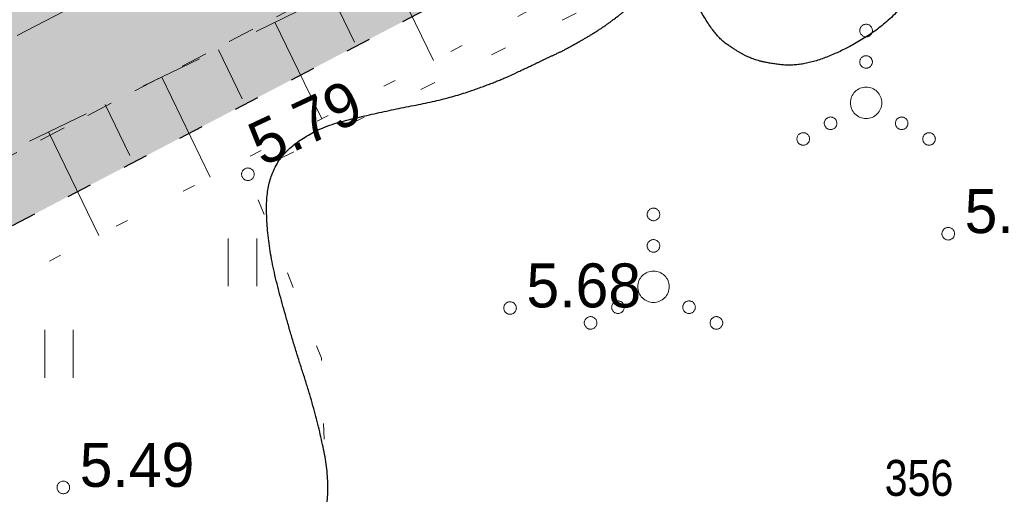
# Model space of a CAD drawing. Header units: metres. Extents: x 538891 to 1080079, y 6588829 to 13178720.
# Tile 401 of 656: x 539937 to 539953, y 6589116 to 6589123. Entities that reach past the tile are written whole.
import ezdxf

# ---------------------------------------------------------------- set-up
doc = ezdxf.new("R2010")
doc.units = ezdxf.units.M
doc.header["$LTSCALE"] = 0.4
for name, pattern in [('Kaitsepiire', [2.5, 1, -1.5]), ('KOLVIK', [3.125, 0.625, -2.5]), ('KRUUSKILL', [5, 2.5, -2.5]), ('NOLVAALL', [3, 0.5, -2.5]), ('VW-01 Short Dashed', [2.116125, 1.058062, -1.058062])]:
    doc.linetypes.add(name, pattern=pattern)
for name, color, linetype in [('DENDRO', 7, 'Continuous'), ('GEO', 7, 'Continuous'), ('KINO_PINNAKATTED 2', 7, 'Continuous'), ('KINO_VÄIKEEHITISED', 7, 'Continuous')]:
    doc.layers.add(name, color=color, linetype=linetype)
doc.styles.add('Arial Narrow', font='ARIALN.TTF')
doc.styles.add('HK Explorer Book', font='txt')

# ---------------------------------------------------------------- blocks, each defined once
blk = doc.blocks.new('Landscape Area-221')
at = {"linetype": 'Continuous', "lineweight": 0}
blk.add_hatch(color=254, dxfattribs=at).paths.add_polyline_path([(0, 0), (-0.273, 0.522), (-0.882, 0.668), (-131.852, -67.839), (-131.389, -68.725), (0, 0)])
blk = doc.blocks.new('VQSA')
at = {"color": 7, "linetype": 'Continuous', "lineweight": 9, "flags": 128}
for points in [[(0.2, 2.3), (0.199, 2.28), (0.196, 2.261), (0.191, 2.242), (0.185, 2.223), (0.176, 2.206), (0.166, 2.189), (0.155, 2.173), (0.141, 2.159), (0.127, 2.145), (0.111, 2.134), (0.094, 2.124), (0.077, 2.115), (0.058, 2.109), (0.039, 2.104), (0.02, 2.101), (0, 2.1), (-0.02, 2.101), (-0.039, 2.104), (-0.058, 2.109), (-0.077, 2.115), (-0.094, 2.124), (-0.111, 2.134), (-0.127, 2.145), (-0.141, 2.159), (-0.155, 2.173), (-0.166, 2.189), (-0.176, 2.206), (-0.185, 2.223), (-0.191, 2.242), (-0.196, 2.261), (-0.199, 2.28), (-0.2, 2.3), (-0.199, 2.32), (-0.196, 2.339), (-0.191, 2.358), (-0.185, 2.377), (-0.176, 2.394), (-0.166, 2.411), (-0.155, 2.427), (-0.141, 2.441), (-0.127, 2.455), (-0.111, 2.466), (-0.094, 2.476), (-0.077, 2.485), (-0.058, 2.491), (-0.039, 2.496), (-0.02, 2.499), (0, 2.5), (0.02, 2.499), (0.039, 2.496), (0.058, 2.491), (0.077, 2.485), (0.094, 2.476), (0.111, 2.466), (0.127, 2.455), (0.141, 2.441), (0.155, 2.427), (0.166, 2.411), (0.176, 2.394), (0.185, 2.377), (0.191, 2.358), (0.196, 2.339), (0.199, 2.32)], [(0.2, 1.3), (0.199, 1.28), (0.196, 1.261), (0.191, 1.242), (0.185, 1.223), (0.176, 1.206), (0.166, 1.189), (0.155, 1.173), (0.141, 1.159), (0.127, 1.145), (0.111, 1.134), (0.094, 1.124), (0.077, 1.115), (0.058, 1.109), (0.039, 1.104), (0.02, 1.101), (0, 1.1), (-0.02, 1.101), (-0.039, 1.104), (-0.058, 1.109), (-0.077, 1.115), (-0.094, 1.124), (-0.111, 1.134), (-0.127, 1.145), (-0.141, 1.159), (-0.155, 1.173), (-0.166, 1.189), (-0.176, 1.206), (-0.185, 1.223), (-0.191, 1.242), (-0.196, 1.261), (-0.199, 1.28), (-0.2, 1.3), (-0.199, 1.32), (-0.196, 1.339), (-0.191, 1.358), (-0.185, 1.377), (-0.176, 1.394), (-0.166, 1.411), (-0.155, 1.427), (-0.141, 1.441), (-0.127, 1.455), (-0.111, 1.466), (-0.094, 1.476), (-0.077, 1.485), (-0.058, 1.491), (-0.039, 1.496), (-0.02, 1.499), (0, 1.5), (0.02, 1.499), (0.039, 1.496), (0.058, 1.491), (0.077, 1.485), (0.094, 1.476), (0.111, 1.466), (0.127, 1.455), (0.141, 1.441), (0.155, 1.427), (0.166, 1.411), (0.176, 1.394), (0.185, 1.377), (0.191, 1.358), (0.196, 1.339), (0.199, 1.32)], [(0.5, 0), (0.498, -0.049), (0.49, -0.098), (0.478, -0.145), (0.462, -0.191), (0.441, -0.236), (0.416, -0.278), (0.387, -0.317), (0.354, -0.354), (0.317, -0.387), (0.278, -0.416), (0.236, -0.441), (0.191, -0.462), (0.145, -0.478), (0.098, -0.49), (0.049, -0.498), (0, -0.5), (-0.049, -0.498), (-0.098, -0.49), (-0.145, -0.478), (-0.191, -0.462), (-0.236, -0.441), (-0.278, -0.416), (-0.317, -0.387), (-0.354, -0.354), (-0.387, -0.317), (-0.416, -0.278), (-0.441, -0.236), (-0.462, -0.191), (-0.478, -0.145), (-0.49, -0.098), (-0.498, -0.049), (-0.5, 0), (-0.498, 0.049), (-0.49, 0.098), (-0.478, 0.145), (-0.462, 0.191), (-0.441, 0.236), (-0.416, 0.278), (-0.387, 0.317), (-0.354, 0.354), (-0.317, 0.387), (-0.278, 0.416), (-0.236, 0.441), (-0.191, 0.462), (-0.145, 0.478), (-0.098, 0.49), (-0.049, 0.498), (0, 0.5), (0.049, 0.498), (0.098, 0.49), (0.145, 0.478), (0.191, 0.462), (0.236, 0.441), (0.278, 0.416), (0.317, 0.387), (0.354, 0.354), (0.387, 0.317), (0.416, 0.278), (0.441, 0.236), (0.462, 0.191), (0.478, 0.145), (0.49, 0.098), (0.498, 0.049)], [(-0.93, -0.65), (-0.931, -0.67), (-0.934, -0.689), (-0.939, -0.708), (-0.945, -0.727), (-0.954, -0.744), (-0.964, -0.761), (-0.975, -0.777), (-0.989, -0.791), (-1.003, -0.805), (-1.019, -0.816), (-1.036, -0.826), (-1.053, -0.835), (-1.072, -0.841), (-1.091, -0.846), (-1.11, -0.849), (-1.13, -0.85), (-1.15, -0.849), (-1.169, -0.846), (-1.188, -0.841), (-1.207, -0.835), (-1.224, -0.826), (-1.241, -0.816), (-1.257, -0.805), (-1.271, -0.791), (-1.285, -0.777), (-1.296, -0.761), (-1.306, -0.744), (-1.315, -0.727), (-1.321, -0.708), (-1.326, -0.689), (-1.329, -0.67), (-1.33, -0.65), (-1.329, -0.63), (-1.326, -0.611), (-1.321, -0.592), (-1.315, -0.573), (-1.306, -0.556), (-1.296, -0.539), (-1.285, -0.523), (-1.271, -0.509), (-1.257, -0.495), (-1.241, -0.484), (-1.224, -0.474), (-1.207, -0.465), (-1.188, -0.459), (-1.169, -0.454), (-1.15, -0.451), (-1.13, -0.45), (-1.11, -0.451), (-1.091, -0.454), (-1.072, -0.459), (-1.053, -0.465), (-1.036, -0.474), (-1.019, -0.484), (-1.003, -0.495), (-0.989, -0.509), (-0.975, -0.523), (-0.964, -0.539), (-0.954, -0.556), (-0.945, -0.573), (-0.939, -0.592), (-0.934, -0.611), (-0.931, -0.63)], [(1.33, -0.65), (1.329, -0.67), (1.326, -0.689), (1.321, -0.708), (1.315, -0.727), (1.306, -0.744), (1.296, -0.761), (1.285, -0.777), (1.271, -0.791), (1.257, -0.805), (1.241, -0.816), (1.224, -0.826), (1.207, -0.835), (1.188, -0.841), (1.169, -0.846), (1.15, -0.849), (1.13, -0.85), (1.11, -0.849), (1.091, -0.846), (1.072, -0.841), (1.053, -0.835), (1.036, -0.826), (1.019, -0.816), (1.003, -0.805), (0.989, -0.791), (0.975, -0.777), (0.964, -0.761), (0.954, -0.744), (0.945, -0.727), (0.939, -0.708), (0.934, -0.689), (0.931, -0.67), (0.93, -0.65), (0.931, -0.63), (0.934, -0.611), (0.939, -0.592), (0.945, -0.573), (0.954, -0.556), (0.964, -0.539), (0.975, -0.523), (0.989, -0.509), (1.003, -0.495), (1.019, -0.484), (1.036, -0.474), (1.053, -0.465), (1.072, -0.459), (1.091, -0.454), (1.11, -0.451), (1.13, -0.45), (1.15, -0.451), (1.169, -0.454), (1.188, -0.459), (1.207, -0.465), (1.224, -0.474), (1.241, -0.484), (1.257, -0.495), (1.271, -0.509), (1.285, -0.523), (1.296, -0.539), (1.306, -0.556), (1.315, -0.573), (1.321, -0.592), (1.326, -0.611), (1.329, -0.63)], [(-1.8, -1.15), (-1.801, -1.17), (-1.804, -1.189), (-1.809, -1.208), (-1.815, -1.227), (-1.824, -1.244), (-1.834, -1.261), (-1.845, -1.277), (-1.859, -1.291), (-1.873, -1.305), (-1.889, -1.316), (-1.906, -1.326), (-1.923, -1.335), (-1.942, -1.341), (-1.961, -1.346), (-1.98, -1.349), (-2, -1.35), (-2.02, -1.349), (-2.039, -1.346), (-2.058, -1.341), (-2.077, -1.335), (-2.094, -1.326), (-2.111, -1.316), (-2.127, -1.305), (-2.141, -1.291), (-2.155, -1.277), (-2.166, -1.261), (-2.176, -1.244), (-2.185, -1.227), (-2.191, -1.208), (-2.196, -1.189), (-2.199, -1.17), (-2.2, -1.15), (-2.199, -1.13), (-2.196, -1.111), (-2.191, -1.092), (-2.185, -1.073), (-2.176, -1.056), (-2.166, -1.039), (-2.155, -1.023), (-2.141, -1.009), (-2.127, -0.995), (-2.111, -0.984), (-2.094, -0.974), (-2.077, -0.965), (-2.058, -0.959), (-2.039, -0.954), (-2.02, -0.951), (-2, -0.95), (-1.98, -0.951), (-1.961, -0.954), (-1.942, -0.959), (-1.923, -0.965), (-1.906, -0.974), (-1.889, -0.984), (-1.873, -0.995), (-1.859, -1.009), (-1.845, -1.023), (-1.834, -1.039), (-1.824, -1.056), (-1.815, -1.073), (-1.809, -1.092), (-1.804, -1.111), (-1.801, -1.13)], [(2.2, -1.15), (2.199, -1.17), (2.196, -1.189), (2.191, -1.208), (2.185, -1.227), (2.176, -1.244), (2.166, -1.261), (2.155, -1.277), (2.141, -1.291), (2.127, -1.305), (2.111, -1.316), (2.094, -1.326), (2.077, -1.335), (2.058, -1.341), (2.039, -1.346), (2.02, -1.349), (2, -1.35), (1.98, -1.349), (1.961, -1.346), (1.942, -1.341), (1.923, -1.335), (1.906, -1.326), (1.889, -1.316), (1.873, -1.305), (1.859, -1.291), (1.845, -1.277), (1.834, -1.261), (1.824, -1.244), (1.815, -1.227), (1.809, -1.208), (1.804, -1.189), (1.801, -1.17), (1.8, -1.15), (1.801, -1.13), (1.804, -1.111), (1.809, -1.092), (1.815, -1.073), (1.824, -1.056), (1.834, -1.039), (1.845, -1.023), (1.859, -1.009), (1.873, -0.995), (1.889, -0.984), (1.906, -0.974), (1.923, -0.965), (1.942, -0.959), (1.961, -0.954), (1.98, -0.951), (2, -0.95), (2.02, -0.951), (2.039, -0.954), (2.058, -0.959), (2.077, -0.965), (2.094, -0.974), (2.111, -0.984), (2.127, -0.995), (2.141, -1.009), (2.155, -1.023), (2.166, -1.039), (2.176, -1.056), (2.185, -1.073), (2.191, -1.092), (2.196, -1.111), (2.199, -1.13)]]:
    blk.add_lwpolyline(points, close=True, dxfattribs=at)
blk = doc.blocks.new('HEIN')
at = {"color": 7, "linetype": 'Continuous', "lineweight": 9}
for p, q in [((-0.455, 0.761), (-0.455, -0.761)), ((0.455, 0.761), (0.455, -0.761))]:
    blk.add_line(p, q, dxfattribs=at)

msp = doc.modelspace()

# ---------------------------------------------------------------- hatches: boundary and pattern name
at = {"layer": 'KINO_PINNAKATTED 2', "linetype": 'Continuous', "lineweight": 0, "true_color": 0xdbccc4}
h = msp.add_hatch(color=254, dxfattribs=at)
h.paths.add_polyline_path([(539967.0537, 6589211.4088), (539962.2785, 6589208.9716), (539960.1138, 6589213.2128), (539960.1574, 6589213.3473), (539960.4697, 6589214.5825), (539957.6024, 6589213.1153), (539951.9214, 6589190.9537), (539951.9214, 6589190.9537), (539948.0999, 6589176.047), (539935.7422, 6589169.7397), (539935.7422, 6589169.7397), (539931.3068, 6589167.532), (539932.6288, 6589165.0519), (539947.1922, 6589172.4705), (539943.3726, 6589157.5796), (539932.7799, 6589152.1729), (539934.035, 6589149.7139), (539942.3482, 6589153.957), (539934.5152, 6589123.4149), (539912.8264, 6589112.0702), (539902.6168, 6589132.0734), (539901.5693, 6589131.5387), (539911.7845, 6589111.5252), (539898.8503, 6589104.7597), (539879.4769, 6589142.717), (539891.922, 6589149.0906), (539891.1946, 6589148.7193), (539890.5899, 6589149.9039), (539891.7748, 6589150.5087), (539892.3792, 6589149.3247), (539892.4679, 6589149.3701), (539900.9646, 6589132.7233), (539902.0122, 6589133.258), (539902.3164, 6589132.662), (539901.9667, 6589133.3471), (539932.6722, 6589149.0192), (539928.1215, 6589157.9349), (539933.2164, 6589160.5354), (539929.3159, 6589168.1774), (539930.6785, 6589168.8729), (539933.7737, 6589170.4527), (539926.6682, 6589184.3741), (539923.5728, 6589182.7942), (539928.7283, 6589172.6939), (539930.0284, 6589170.1466), (539925.2524, 6589167.7089), (539925.2978, 6589167.6198), (539920.4324, 6589165.1365), (539920.4324, 6589165.1365), (539917.2482, 6589163.5113), (539916.6628, 6589164.6579), (539910.3833, 6589161.4528), (539910.9686, 6589160.3061), (539904.5105, 6589157.0099), (539903.9258, 6589158.1569), (539894.1454, 6589153.165), (539890.8302, 6589159.6604), (539887.9627, 6589158.1968), (539891.8632, 6589150.5547), (539878.8635, 6589143.9188), (539875.59, 6589150.3324), (539874.692, 6589149.874), (539858.3249, 6589181.7138), (539870.9536, 6589188.1594), (539870.3464, 6589189.3428), (539856.8347, 6589182.4464), (539846.4252, 6589202.8212), (539859.9462, 6589209.7224), (539859.2512, 6589211.084), (539845.7366, 6589204.1706), (539823.2475, 6589248.2518), (539838.1247, 6589255.8451), (539859.9649, 6589213.0517), (539861.0759, 6589213.6249), (539839.2375, 6589256.4112), (539853.9616, 6589263.9128), (539860.1934, 6589251.703), (539861.4209, 6589252.3295), (539855.9412, 6589263.0656), (539918.3983, 6589294.9445), (539917.4891, 6589296.7252), (539909.8614, 6589292.8329), (539911.2717, 6589298.5181), (539909.7981, 6589298.5207), (539908.1735, 6589291.9714), (539857.1265, 6589265.917), (539856.3685, 6589267.4022), (539809.1504, 6589243.3021), (539810.0597, 6589241.5207), (539814.0524, 6589243.5586), (539825.8172, 6589238.7979), (539856.3911, 6589178.8962), (539857.2889, 6589179.3545), (539874.2092, 6589146.4386), (539875.0979, 6589146.8972), (539897.078, 6589103.8327), (539883.238, 6589096.5935), (539884.6809, 6589093.9634), (539900.4644, 6589102.1187), (540015.6515, 6589162.4696), (540002.6107, 6589165.5585), (540005.2683, 6589160.4235), (539958.3253, 6589135.8241), (539947.6806, 6589156.6795), (539959.0325, 6589162.4735), (539960.5288, 6589163.2373), (539960.5288, 6589163.2373), (539971.4851, 6589168.8293), (539973.2657, 6589169.7382), (539973.2657, 6589169.7382), (539984.2214, 6589175.33), (539986.0026, 6589176.2391), (539986.0026, 6589176.2391), (539994.7645, 6589180.7112), (539993.5098, 6589183.1695), (539975.9966, 6589174.2307), (539970.7504, 6589184.5092), (539988.2636, 6589193.448), (539987.659, 6589194.6326), (539971.4642, 6589186.3667), (539965.6133, 6589197.83), (539964.3841, 6589197.2024), (539970.2348, 6589185.7393), (539951.0404, 6589175.9424), (539950.7342, 6589176.5425), (539954.7971, 6589192.1738), (539954.8709, 6589192.4591), (539981.7628, 6589206.1848), (539981.1581, 6589207.3694), (539974.7897, 6589204.1189), (539972.1882, 6589209.213), (539970.5972, 6589208.401), (539969.297, 6589210.9484), (539967.7049, 6589210.1357)])
h.paths.add_polyline_path([(539908.4323, 6589141.4636), (539909.778, 6589138.8272), (539914.6437, 6589141.3106), (539913.2977, 6589143.9469)])
h.paths.add_polyline_path([(539968.1067, 6589205.6366), (539966.1583, 6589209.455), (539962.8831, 6589207.787), (539963.5332, 6589206.5133), (539960.349, 6589204.8881), (539963.6449, 6589198.4306), (539966.9182, 6589200.1013), (539973.2866, 6589203.3517), (539971.2909, 6589207.2619)])
h.paths.add_polyline_path([(539924.9602, 6589164.3488), (539921.6869, 6589162.6781), (539923.0325, 6589160.0417), (539926.3058, 6589161.7123)])
h.paths.add_polyline_path([(539901.8161, 6589134.7634), (539906.6828, 6589137.2474), (539904.037, 6589142.4312), (539899.1702, 6589139.9472)])
h.paths.add_polyline_path([(539974.8125, 6589173.6264), (539969.5659, 6589183.9046), (539951.6451, 6589174.7578), (539956.8912, 6589164.4793)])
h.paths.add_polyline_path([(539946.7091, 6589161.0569), (539946.6885, 6589160.8773), (539947.3386, 6589159.6036), (539955.3882, 6589163.7122), (539950.7933, 6589172.7176), (539949.6034, 6589172.1103), (539949.5452, 6589171.9683)])
h.paths.add_polyline_path([(539917.2687, 6589155.6066), (539918.6143, 6589152.9702), (539925.0718, 6589156.2661), (539923.7262, 6589158.9025)])
h.paths.add_polyline_path([(539905.1819, 6589147.832), (539906.5275, 6589145.1955), (539912.985, 6589148.4915), (539911.6394, 6589151.1279)])
h.paths.add_polyline_path([(539910.2956, 6589153.5407), (539913.5689, 6589155.2114), (539912.2233, 6589157.8478), (539908.95, 6589156.1771)])
h.paths.add_polyline_path([(539815.7403, 6589244.4201), (539824.8186, 6589240.7544), (539821.4581, 6589247.3385)])
h.paths.add_polyline_path([(539953.3771, 6589140.0196), (539945.4996, 6589155.4534), (539945.3405, 6589155.3728), (539937.5517, 6589125.0032), (539956.0917, 6589134.7009)])
h.paths.add_polyline_path([(539899.4864, 6589151.3469), (539896.2131, 6589149.6762), (539897.5587, 6589147.0398), (539900.832, 6589148.7105)])
h.paths.add_polyline_path([(539920.5185, 6589149.2378), (539921.8648, 6589146.6018), (539921.8648, 6589146.6018), (539922.5149, 6589145.3281), (539928.9724, 6589148.624), (539928.2768, 6589149.9868), (539926.6843, 6589149.1739), (539926.0339, 6589150.4475), (539924.4425, 6589149.6352), (539923.1423, 6589152.1826), (539919.869, 6589150.5119), (539920.5191, 6589149.2382)])

# ---------------------------------------------------------------- linework, layer by layer
at = {"layer": 'DENDRO', "color": 25, "linetype": 'Continuous', "lineweight": 25, "true_color": 0x995f4c}
msp.add_open_spline([(539951.1249, 6589128.1241), (539951.1091, 6589128.1322), (539951.0933, 6589128.1403), (539950.7943, 6589128.2886), (539949.9663, 6589128.291), (539949.1598, 6589127.8706), (539948.4707, 6589127.2897), (539947.9141, 6589126.4242), (539947.6117, 6589125.661), (539947.4753, 6589124.9131), (539947.5155, 6589123.9185), (539947.9543, 6589123.1248), (539948.3408, 6589122.8529), (539948.6711, 6589122.699), (539949.328, 6589122.6194), (539950.0995, 6589122.9158), (539950.7907, 6589123.3823), (539951.4105, 6589124.1657), (539951.7887, 6589124.9036), (539952.1126, 6589126.0734), (539951.9278, 6589127.2804), (539951.4485, 6589127.9482), (539951.1565, 6589128.1079), (539951.1407, 6589128.116), (539951.1249, 6589128.1241)], degree=2, knots=[0, 0, 0, 0.0027858, 0.0027858, 0.0551237, 0.1074616, 0.1597995, 0.2121374, 0.2644753, 0.3168132, 0.369151, 0.4214889, 0.4738268, 0.5261647, 0.5785026, 0.6308405, 0.6831784, 0.7355163, 0.7878542, 0.8401921, 0.89253, 0.9448679, 0.9972058, 0.9972058, 1, 1, 1], dxfattribs=at)
msp.add_open_spline([(539946.5434, 6589123.5262), (539946.2624, 6589123.2895), (539945.6209, 6589122.912), (539945.3068, 6589122.7676), (539945.1798, 6589122.7064), (539944.9601, 6589122.6), (539944.4775, 6589122.3773), (539943.7219, 6589122.1132), (539942.6652, 6589121.9093), (539941.5553, 6589121.6383), (539940.8506, 6589121.0026), (539940.8344, 6589119.8393), (539941.2004, 6589118.4325), (539941.6412, 6589117.0787), (539941.8784, 6589115.8745), (539941.6123, 6589114.826), (539940.7472, 6589113.909), (539939.7607, 6589112.9716), (539939.1231, 6589111.8595), (539938.9174, 6589110.611), (539939.1217, 6589109.0056), (539940.1811, 6589107.285), (539941.8482, 6589106.4364), (539943.4186, 6589106.1664), (539944.9659, 6589106.3754), (539946.3596, 6589107.055), (539947.6477, 6589108.0677), (539948.8659, 6589109.2804), (539949.9962, 6589110.1958), (539950.9073, 6589110.5973), (539951.9141, 6589110.7626), (539953.419, 6589110.5537), (539954.9651, 6589109.8325), (539956.0445, 6589108.8289), (539956.8778, 6589107.7288), (539957.7526, 6589106.7209), (539958.7738, 6589105.9628), (539959.8966, 6589105.5916), (539961.0932, 6589105.7126), (539962.3161, 6589106.2164), (539963.5318, 6589106.98), (539964.5476, 6589107.934), (539965.0374, 6589109.0418), (539964.8405, 6589110.2656), (539964.3833, 6589111.5805), (539964.1277, 6589112.9668), (539963.977, 6589114.3228), (539963.5313, 6589115.4965), (539962.5994, 6589116.3977), (539961.4477, 6589117.0907), (539960.3318, 6589117.6317), (539959.3586, 6589118.1374), (539958.5961, 6589118.7602), (539958.0236, 6589119.5577), (539957.4208, 6589120.4017), (539956.5804, 6589121.1763), (539955.5649, 6589121.9452), (539954.5227, 6589122.8417), (539953.4715, 6589123.8305), (539952.2466, 6589124.6315), (539950.7165, 6589124.9979), (539949.1517, 6589124.9657), (539947.924, 6589124.6112), (539947.1257, 6589124.059), (539946.6839, 6589123.6445), (539946.5434, 6589123.5262)], degree=2, dxfattribs=at)
at = {"layer": 'GEO', "color": 8, "linetype": 'Continuous', "lineweight": 9, "true_color": 0x7d7d7d}
for p, q in [((539942.775, 6589124.2054), (539943.4931, 6589122.7248)), ((539941.8753, 6589123.769), (539942.2409, 6589123.0151)), ((539940.9755, 6589123.3327), (539941.72, 6589121.7975)), ((539940.0757, 6589122.8963), (539940.4546, 6589122.115)), ((539939.176, 6589122.4599), (539939.947, 6589120.8702)), ((539938.2762, 6589122.0235), (539938.6683, 6589121.215)), ((539937.3764, 6589121.5872), (539938.1739, 6589119.9429))]:
    msp.add_line(p, q, dxfattribs=at)
at = {"layer": 'GEO', "color": 8, "linetype": 'KRUUSKILL', "lineweight": 9, "true_color": 0x7d7d7d, "flags": 128}
for points in [[(539879.496, 6589139.961), (539882.928, 6589133.693), (539888.231, 6589125.35), (539889.595, 6589123.389), (539894.338, 6589114.456), (539895.836, 6589111.873), (539897.585, 6589108.775), (539898.2564, 6589107.9033), (539899.272, 6589106.872), (539901.1043, 6589106.6579), (539902.769, 6589106.81), (539912.02, 6589111.182), (539920.89, 6589115.993), (539927.284, 6589118.318), (539936.21, 6589122.773), (539944.122, 6589126.88), (539953.471, 6589132.444), (539962.555, 6589137.106), (539974.924, 6589143.387), (539998.985, 6589156.488), (540006.319, 6589160.617), (540010.735, 6589163.161), (540012.7589, 6589164.6167), (540013.675, 6589166.574), (540013.194, 6589171.028), (540010.648, 6589182.83), (540007.02, 6589194.009), (540002.961, 6589204.027), (540001.866, 6589206.551), (539997.37, 6589216.086), (539992.749, 6589225.153), (539988.337, 6589234.008), (539983.312, 6589245.825), (539978.869, 6589255.495), (539974.154, 6589265.28)], [(540011.3613, 6589041.2888), (539999.483, 6589044.037), (539990.951, 6589046.294), (539987.7943, 6589047.9069), (539986.231, 6589049.936), (539984.1061, 6589052.6793), (539981.225, 6589055.25), (539977.2641, 6589058.022), (539974.211, 6589059.138), (539971.788, 6589059.12), (539966.203, 6589057.671), (539961.8283, 6589055.5089), (539959.112, 6589053.188), (539955.9635, 6589050.8433), (539953.982, 6589048.674), (539950.608, 6589044.52), (539948.3182, 6589041.5698), (539946.862, 6589038.507), (539945.0154, 6589034.422), (539944.316, 6589029.874), (539944.073, 6589029.1858), (539943.744, 6589028.809), (539940.711, 6589030.749), (539937.954, 6589032.915), (539936.298, 6589034.783), (539933.6106, 6589038.5593), (539931.528, 6589042.727), (539930.229, 6589044.808), (539927.706, 6589048.698), (539926.029, 6589051.324), (539921.171, 6589059.547), (539916.928, 6589068.562), (539912.006, 6589078.713), (539910.547, 6589081.751), (539907.786, 6589087.655), (539906.536, 6589090.686), (539903.496, 6589097.44), (539902.5, 6589099.896), (539902.2698, 6589101.4471), (539902.613, 6589102.535), (539904.397, 6589103.623), (539913.397, 6589109.076), (539921.385, 6589113.409), (539927.653, 6589116.602), (539936.873, 6589121.343), (539945.3, 6589125.43), (539954.952, 6589130.091), (539964.519, 6589135.032), (539971.392, 6589138.321), (539984.191, 6589145.409), (539995.965, 6589151.917), (540000.519, 6589154.727), (540005.726, 6589157.923), (540013.561, 6589161.983), (540015.7022, 6589162.6155), (540018.399, 6589162.651), (540019.6998, 6589162.2786), (540020.831, 6589161.601), (540022.5567, 6589160.4756), (540023.816, 6589158.665), (540029.352, 6589149.619), (540035.451, 6589138.052), (540041.461, 6589127.083), (540046.1, 6589117.906), (540051.276, 6589107.053), (540054.675, 6589098.684), (540060.3216, 6589088.8694)]]:
    msp.add_lwpolyline(points, dxfattribs=at)
at = {"layer": 'GEO', "color": 8, "linetype": 'NOLVAALL', "lineweight": 9, "true_color": 0x7d7d7d, "flags": 128}
msp.add_lwpolyline([(539991.008, 6589149.1771), (539986.286, 6589145.254), (539981.726, 6589142.764), (539973.496, 6589138.37), (539964.701, 6589133.545), (539955.972, 6589128.815), (539948.704, 6589125.45), (539933.763, 6589117.636), (539928.739, 6589115.096), (539920.987, 6589110.844), (539912.56, 6589106.895), (539909.322, 6589105.088), (539902.613, 6589102.535)], dxfattribs=at)
at = {"layer": 'GEO', "color": 252, "linetype": 'KOLVIK', "lineweight": 9, "true_color": 0x888888, "flags": 128}
msp.add_lwpolyline([(539941.795, 6589115.452), (539941.714, 6589117.992), (539940.545, 6589120.915), (539948.7817, 6589124.9575), (539952.323, 6589124.473), (539956.333, 6589121.327), (539959.4335, 6589117.8488), (539962.8949, 6589115.2761), (539964.7522, 6589111.7754), (539965.3854, 6589108.4856), (539962.5994, 6589106.5455), (539959.062, 6589105.95), (539955.112, 6589109.744), (539950.277, 6589109.998), (539946.698, 6589107.598), (539943.583, 6589106.842), (539940.087, 6589107.747), (539938.7044, 6589109.7268), (539939.053, 6589112.518)], close=True, dxfattribs=at)
at = {"layer": 'GEO', "color": 8, "linetype": 'Continuous', "lineweight": 9, "true_color": 0x7d7d7d, "flags": 128}
for points in [[(539940.645, 6589120.915), (539940.6445, 6589120.9052), (539940.6431, 6589120.8955), (539940.6407, 6589120.886), (539940.6374, 6589120.8767), (539940.6332, 6589120.8679), (539940.6281, 6589120.8594), (539940.6223, 6589120.8516), (539940.6157, 6589120.8443), (539940.6084, 6589120.8377), (539940.6006, 6589120.8319), (539940.5921, 6589120.8268), (539940.5833, 6589120.8226), (539940.574, 6589120.8193), (539940.5645, 6589120.8169), (539940.5548, 6589120.8155), (539940.545, 6589120.815), (539940.5352, 6589120.8155), (539940.5255, 6589120.8169), (539940.516, 6589120.8193), (539940.5067, 6589120.8226), (539940.4979, 6589120.8268), (539940.4894, 6589120.8319), (539940.4816, 6589120.8377), (539940.4743, 6589120.8443), (539940.4677, 6589120.8516), (539940.4619, 6589120.8594), (539940.4568, 6589120.8679), (539940.4526, 6589120.8767), (539940.4493, 6589120.886), (539940.4469, 6589120.8955), (539940.4455, 6589120.9052), (539940.445, 6589120.915), (539940.4455, 6589120.9248), (539940.4469, 6589120.9345), (539940.4493, 6589120.944), (539940.4526, 6589120.9533), (539940.4568, 6589120.9621), (539940.4619, 6589120.9706), (539940.4677, 6589120.9784), (539940.4743, 6589120.9857), (539940.4816, 6589120.9923), (539940.4894, 6589120.9981), (539940.4979, 6589121.0032), (539940.5067, 6589121.0074), (539940.516, 6589121.0107), (539940.5255, 6589121.0131), (539940.5352, 6589121.0145), (539940.545, 6589121.015), (539940.5548, 6589121.0145), (539940.5645, 6589121.0131), (539940.574, 6589121.0107), (539940.5833, 6589121.0074), (539940.5921, 6589121.0032), (539940.6006, 6589120.9981), (539940.6084, 6589120.9923), (539940.6157, 6589120.9857), (539940.6223, 6589120.9784), (539940.6281, 6589120.9706), (539940.6332, 6589120.9621), (539940.6374, 6589120.9533), (539940.6407, 6589120.944), (539940.6431, 6589120.9345), (539940.6445, 6589120.9248)], [(539951.774, 6589119.969), (539951.7735, 6589119.9592), (539951.7721, 6589119.9495), (539951.7697, 6589119.94), (539951.7664, 6589119.9307), (539951.7622, 6589119.9219), (539951.7571, 6589119.9134), (539951.7513, 6589119.9056), (539951.7447, 6589119.8983), (539951.7374, 6589119.8917), (539951.7296, 6589119.8859), (539951.7211, 6589119.8808), (539951.7123, 6589119.8766), (539951.703, 6589119.8733), (539951.6935, 6589119.8709), (539951.6838, 6589119.8695), (539951.674, 6589119.869), (539951.6642, 6589119.8695), (539951.6545, 6589119.8709), (539951.645, 6589119.8733), (539951.6357, 6589119.8766), (539951.6269, 6589119.8808), (539951.6184, 6589119.8859), (539951.6106, 6589119.8917), (539951.6033, 6589119.8983), (539951.5967, 6589119.9056), (539951.5909, 6589119.9134), (539951.5858, 6589119.9219), (539951.5816, 6589119.9307), (539951.5783, 6589119.94), (539951.5759, 6589119.9495), (539951.5745, 6589119.9592), (539951.574, 6589119.969), (539951.5745, 6589119.9788), (539951.5759, 6589119.9885), (539951.5783, 6589119.998), (539951.5816, 6589120.0073), (539951.5858, 6589120.0161), (539951.5909, 6589120.0246), (539951.5967, 6589120.0324), (539951.6033, 6589120.0397), (539951.6106, 6589120.0463), (539951.6184, 6589120.0521), (539951.6269, 6589120.0572), (539951.6357, 6589120.0614), (539951.645, 6589120.0647), (539951.6545, 6589120.0671), (539951.6642, 6589120.0685), (539951.674, 6589120.069), (539951.6838, 6589120.0685), (539951.6935, 6589120.0671), (539951.703, 6589120.0647), (539951.7123, 6589120.0614), (539951.7211, 6589120.0572), (539951.7296, 6589120.0521), (539951.7374, 6589120.0463), (539951.7447, 6589120.0397), (539951.7513, 6589120.0324), (539951.7571, 6589120.0246), (539951.7622, 6589120.0161), (539951.7664, 6589120.0073), (539951.7697, 6589119.998), (539951.7721, 6589119.9885), (539951.7735, 6589119.9788)], [(539944.811, 6589118.787), (539944.8105, 6589118.7772), (539944.8091, 6589118.7675), (539944.8067, 6589118.758), (539944.8034, 6589118.7487), (539944.7992, 6589118.7399), (539944.7941, 6589118.7314), (539944.7883, 6589118.7236), (539944.7817, 6589118.7163), (539944.7744, 6589118.7097), (539944.7666, 6589118.7039), (539944.7581, 6589118.6988), (539944.7493, 6589118.6946), (539944.74, 6589118.6913), (539944.7305, 6589118.6889), (539944.7208, 6589118.6875), (539944.711, 6589118.687), (539944.7012, 6589118.6875), (539944.6915, 6589118.6889), (539944.682, 6589118.6913), (539944.6727, 6589118.6946), (539944.6639, 6589118.6988), (539944.6554, 6589118.7039), (539944.6476, 6589118.7097), (539944.6403, 6589118.7163), (539944.6337, 6589118.7236), (539944.6279, 6589118.7314), (539944.6228, 6589118.7399), (539944.6186, 6589118.7487), (539944.6153, 6589118.758), (539944.6129, 6589118.7675), (539944.6115, 6589118.7772), (539944.611, 6589118.787), (539944.6115, 6589118.7968), (539944.6129, 6589118.8065), (539944.6153, 6589118.816), (539944.6186, 6589118.8253), (539944.6228, 6589118.8341), (539944.6279, 6589118.8426), (539944.6337, 6589118.8504), (539944.6403, 6589118.8577), (539944.6476, 6589118.8643), (539944.6554, 6589118.8701), (539944.6639, 6589118.8752), (539944.6727, 6589118.8794), (539944.682, 6589118.8827), (539944.6915, 6589118.8851), (539944.7012, 6589118.8865), (539944.711, 6589118.887), (539944.7208, 6589118.8865), (539944.7305, 6589118.8851), (539944.74, 6589118.8827), (539944.7493, 6589118.8794), (539944.7581, 6589118.8752), (539944.7666, 6589118.8701), (539944.7744, 6589118.8643), (539944.7817, 6589118.8577), (539944.7883, 6589118.8504), (539944.7941, 6589118.8426), (539944.7992, 6589118.8341), (539944.8034, 6589118.8253), (539944.8067, 6589118.816), (539944.8091, 6589118.8065), (539944.8105, 6589118.7968)], [(539937.712, 6589115.933), (539937.7115, 6589115.9232), (539937.7101, 6589115.9135), (539937.7077, 6589115.904), (539937.7044, 6589115.8947), (539937.7002, 6589115.8859), (539937.6951, 6589115.8774), (539937.6893, 6589115.8696), (539937.6827, 6589115.8623), (539937.6754, 6589115.8557), (539937.6676, 6589115.8499), (539937.6591, 6589115.8448), (539937.6503, 6589115.8406), (539937.641, 6589115.8373), (539937.6315, 6589115.8349), (539937.6218, 6589115.8335), (539937.612, 6589115.833), (539937.6022, 6589115.8335), (539937.5925, 6589115.8349), (539937.583, 6589115.8373), (539937.5737, 6589115.8406), (539937.5649, 6589115.8448), (539937.5564, 6589115.8499), (539937.5486, 6589115.8557), (539937.5413, 6589115.8623), (539937.5347, 6589115.8696), (539937.5289, 6589115.8774), (539937.5238, 6589115.8859), (539937.5196, 6589115.8947), (539937.5163, 6589115.904), (539937.5139, 6589115.9135), (539937.5125, 6589115.9232), (539937.512, 6589115.933), (539937.5125, 6589115.9428), (539937.5139, 6589115.9525), (539937.5163, 6589115.962), (539937.5196, 6589115.9713), (539937.5238, 6589115.9801), (539937.5289, 6589115.9886), (539937.5347, 6589115.9964), (539937.5413, 6589116.0037), (539937.5486, 6589116.0103), (539937.5564, 6589116.0161), (539937.5649, 6589116.0212), (539937.5737, 6589116.0254), (539937.583, 6589116.0287), (539937.5925, 6589116.0311), (539937.6022, 6589116.0325), (539937.612, 6589116.033), (539937.6218, 6589116.0325), (539937.6315, 6589116.0311), (539937.641, 6589116.0287), (539937.6503, 6589116.0254), (539937.6591, 6589116.0212), (539937.6676, 6589116.0161), (539937.6754, 6589116.0103), (539937.6827, 6589116.0037), (539937.6893, 6589115.9964), (539937.6951, 6589115.9886), (539937.7002, 6589115.9801), (539937.7044, 6589115.9713), (539937.7077, 6589115.962), (539937.7101, 6589115.9525), (539937.7115, 6589115.9428)]]:
    msp.add_lwpolyline(points, close=True, dxfattribs=at)
at = {"layer": 'KINO_VÄIKEEHITISED', "color": 7, "linetype": 'VW-01 Short Dashed', "lineweight": 18}
msp.add_line((540015.6283, 6589162.4578), (539884.6812, 6589093.9627), dxfattribs=at)
at = {"layer": 'KINO_VÄIKEEHITISED', "color": 231, "linetype": 'Kaitsepiire', "lineweight": 25, "true_color": 0xff55cc, "flags": 128}
msp.add_lwpolyline([(539814.8525, 6589232.6297), (539817.9016, 6589234.1859), (539819.8788, 6589240.2855), (539825.5899, 6589243.2004), (539831.6895, 6589241.2232), (539834.8402, 6589240.2019), (539836.7188, 6589236.5212), (539837.0237, 6589234.583), (539835.8282, 6589230.8948), (539834.7724, 6589230.356), (539836.1668, 6589227.6241), (539844.3737, 6589235.6044), (539847.9199, 6589234.4548), (539849.6147, 6589231.1344), (539849.3427, 6589230.2953), (539851.2108, 6589226.6353), (539855.7945, 6589225.1495), (539858.4307, 6589219.9844), (539856.6426, 6589214.468), (539851.4775, 6589211.8317), (539847.0557, 6589213.265), (539847.2336, 6589209.7718), (539848.0019, 6589208.2665), (539847.7929, 6589207.6216), (539851.4178, 6589206.4466), (539856.2553, 6589197.026), (539861.7717, 6589195.2378), (539864.408, 6589190.0727), (539862.6198, 6589184.5563), (539861.6697, 6589184.0527), (539864.3641, 6589178.7832), (539862.4483, 6589172.8728), (539867.5483, 6589173.523), (539873.0647, 6589171.7348), (539875.701, 6589166.5697), (539873.9128, 6589161.0533), (539869.8205, 6589158.9646), (539870.287, 6589158.0507), (539869.2652, 6589154.8985), (539880.0173, 6589151.3577), (539883.0679, 6589145.381), (539879.6438, 6589134.8177), (539881.119, 6589134.3396), (539881.7517, 6589133.0999), (539881.3226, 6589131.776), (539882.1502, 6589129.2557), (539883.9234, 6589128.681), (539884.5463, 6589127.4605), (539886.8762, 6589126.6766), (539887.3465, 6589125.7552), (539887.8489, 6589125.5923), (539889.2612, 6589122.8253), (539889.0394, 6589122.1409), (539890.3709, 6589121.7093), (539891.7832, 6589118.9423), (539890.8253, 6589115.9871), (539890.079, 6589115.5964), (539890.8823, 6589114.0227), (539891.1495, 6589113.9361), (539893.618, 6589113.1359), (539895.729, 6589119.0716), (539899.5137, 6589121.0034), (539899.9055, 6589120.8691), (539902.0948, 6589121.9865), (539908.9036, 6589119.7794), (539909.9528, 6589123.0079), (539908.0868, 6589126.6638), (539909.313, 6589130.4464), (539912.8548, 6589132.2542), (539916.6374, 6589131.028), (539917.5846, 6589129.1723), (539918.4523, 6589129.6152), (539922.0459, 6589128.4504), (539922.6544, 6589127.2581), (539925.0033, 6589126.4967), (539926.6302, 6589123.3092), (539926.0927, 6589121.651), (539927.4868, 6589121.1991), (539931.6921, 6589119.836), (539932.946, 6589120.476), (539935.7741, 6589119.5592), (539944.0432, 6589123.8845), (539944.0272, 6589123.9151), (539941.1484, 6589129.5607), (539942.479, 6589133.6657), (539945.7995, 6589135.3605), (539945.9786, 6589135.3024), (539947.1263, 6589135.8882), (539947.7183, 6589137.7143), (539951.5331, 6589139.6614), (539955.6073, 6589138.3407), (539957.5539, 6589134.527), (539956.8933, 6589132.4891), (539957.767, 6589132.2019), (539958.2258, 6589131.303), (539961.5161, 6589133.024), (539959.862, 6589136.2648), (539957.7673, 6589140.3688), (539959.0552, 6589144.3409), (539961.6571, 6589145.6688), (539962.5308, 6589148.3706), (539967.291, 6589150.8002), (539967.8575, 6589150.6166), (539971.8487, 6589152.6538), (539975.8772, 6589151.3787), (539976.532, 6589150.0958), (539976.8122, 6589150.0063), (539977.768, 6589152.9973), (539978.2644, 6589154.5781), (539979.8142, 6589155.3691), (539981.2737, 6589154.8962), (539984.376, 6589156.6091), (539987.093, 6589164.9437), (539995.2896, 6589169.1273), (540004.1618, 6589166.6859), (540008.7488, 6589163.6739), (540013.8555, 6589162.0186), (540014.733, 6589160.2992), (540018.5513, 6589162.2481), (540014.0359, 6589163.7048), (540011.5905, 6589168.4958), (540013.8331, 6589175.1305), (540007.4025, 6589177.2149), (540004.3294, 6589183.236), (540006.4138, 6589189.6665), (540010.3326, 6589191.6667)], dxfattribs=at)

# ---------------------------------------------------------------- block references
at = {"layer": 'GEO', "color": 8, "true_color": 0x7d7d7d, "xscale": 0.5, "yscale": 0.5, "zscale": 0.5}
for name, p in [('VQSA', (539950.3689, 6589122.0512)), ('VQSA', (539946.9901, 6589119.1258)), ('HEIN', (539940.4578, 6589119.5146)), ('HEIN', (539937.5433, 6589118.0586))]:
    msp.add_blockref(name, p, dxfattribs=at)
at = {"layer": 'KINO_PINNAKATTED 2', "color": 7}
msp.add_blockref('Landscape Area-221', (540016.5334, 6589161.8018), dxfattribs=at)

# ---------------------------------------------------------------- texts
at = {"layer": 'DENDRO', "color": 250, "true_color": 0x333333, "insert": (539950.6642, 6589116.3708), "char_height": 0.57083, "attachment_point": 1, "line_spacing_factor": 2.63829, "style": 'Arial Narrow'}
msp.add_mtext('356', dxfattribs=at)
at = {"layer": 'GEO', "color": 8, "true_color": 0x7d7d7d, "insert": (539940.545, 6589120.915), "char_height": 0.7, "attachment_point": 7, "rotation": 25.06124, "line_spacing_factor": 0.25, "style": 'HK Explorer Book'}
msp.add_mtext(' 5.79', dxfattribs=at)
at = {"layer": 'GEO', "color": 8, "true_color": 0x7d7d7d, "char_height": 0.7, "attachment_point": 7, "line_spacing_factor": 0.25, "style": 'HK Explorer Book'}
for s, insert in [(' 5.41', (539951.674, 6589119.969)), (' 5.68', (539944.711, 6589118.787)), (' 5.49', (539937.612, 6589115.933))]:
    msp.add_mtext(s, dxfattribs=dict(at, insert=insert))

doc.saveas('drawing.dxf')
